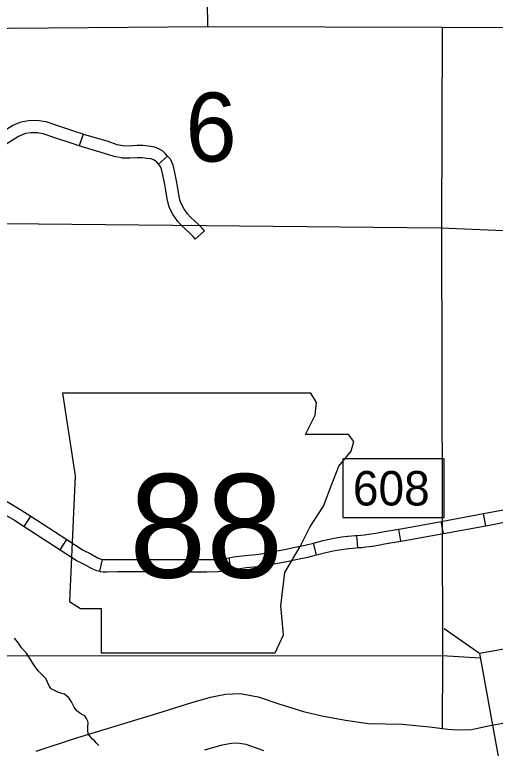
# Model space of a CAD drawing. Extents: x -492261 to -432772, y 1441225 to 1452922.
# Drawn here: x -464243.6 to -464075.2, y 1451491.7 to 1451748.4 of the extents above; entities that cross this region are included whole.
import ezdxf

# ---------------------------------------------------------------- set-up
doc = ezdxf.new("R2010")
doc.units = 0
doc.layers.add('Default', color=7, linetype='Continuous')

msp = doc.modelspace()

# ---------------------------------------------------------------- linework, layer by layer
at = {"layer": 'Default'}
for p, q in [((-464219.58, 1451706.56), (-464220.96, 1451702.5)), ((-464189.99, 1451698.9), (-464193.21, 1451696.08)), ((-464177.11, 1451672.72), (-464180.3, 1451669.87)), ((-464240.27, 1451569.34), (-464237.95, 1451572.94)), ((-464078.57, 1451569.61), (-464079.35, 1451573.83)), ((-464093.4, 1451566.88), (-464094.18, 1451571.09)), ((-464108.3, 1451564.17), (-464108.97, 1451568.4)), ((-464227.61, 1451561.15), (-464225.28, 1451564.74)), ((-464123.39, 1451561.92), (-464123.69, 1451566.2)), ((-464137.83, 1451559.4), (-464138.92, 1451563.54)), ((-464152.75, 1451556.28), (-464153.52, 1451560.5)), ((-464213.79, 1451553.64), (-464212.75, 1451557.79)), ((-464198.2, 1451553.52), (-464198.18, 1451557.8)), ((-464183.11, 1451553.47), (-464183.1, 1451557.75)), ((-464167.69, 1451554.19), (-464168.44, 1451558.41)), ((-464080.75, 1451524.86), (-464093.15, 1451533.46))]:
    msp.add_line(p, q, dxfattribs=at)
for points in [[(-464175.97, 1451744.2), (-464177.92, 1451891.72), (-464177.75, 1451893.15), (-464178.38, 1451942.83)], [(-463488.48, 1451740.87), (-463488.62, 1451740.87), (-463570.24, 1451741.01), (-463637.99, 1451741.6), (-463721.71, 1451742.25), (-463790.72, 1451742.44), (-463871.93, 1451743.32), (-463940.94, 1451743.22), (-464024.61, 1451743.76), (-464093.84, 1451743.89), (-464175.97, 1451744.2), (-464245.72, 1451743.53), (-464326.02, 1451741.84), (-464344.74, 1451741.73)], [(-464093.84, 1451743.89), (-464094.12, 1451673.88), (-464093.71, 1451523.44), (-464093.83, 1451498.46)], [(-464234.26, 1451711.17), (-464234.94, 1451711.3), (-464238.04, 1451711.39), (-464240.69, 1451710.97), (-464241.8, 1451710.66), (-464244.18, 1451709.66), (-464246.77, 1451708.05), (-464248.88, 1451706.69), (-464249.79, 1451705.93)], [(-464219.58, 1451706.56), (-464223.15, 1451707.77), (-464227.8, 1451709.33), (-464232.58, 1451710.86), (-464234.26, 1451711.17)], [(-464235.03, 1451706.96), (-464235.39, 1451707.02), (-464237.77, 1451707.09), (-464239.78, 1451706.78), (-464240.38, 1451706.61), (-464242.2, 1451705.84), (-464244.48, 1451704.43), (-464246.34, 1451703.22), (-464247.06, 1451702.63)], [(-464220.96, 1451702.5), (-464224.52, 1451703.71), (-464229.14, 1451705.25), (-464233.63, 1451706.7), (-464235.03, 1451706.96)], [(-464205.64, 1451702.53), (-464207.67, 1451702.9), (-464210.83, 1451703.98), (-464215.22, 1451705.26), (-464218.95, 1451706.34), (-464219.58, 1451706.56)], [(-464189.99, 1451698.9), (-464190.74, 1451699.76), (-464191.83, 1451700.75), (-464193.07, 1451701.43), (-464194.63, 1451702.08), (-464196.75, 1451702.39), (-464198.69, 1451702.62), (-464200.81, 1451702.6), (-464203.33, 1451702.45), (-464205.71, 1451702.53)], [(-464205.85, 1451698.25), (-464206.1, 1451698.26), (-464208.76, 1451698.75), (-464212.12, 1451699.89), (-464216.42, 1451701.14), (-464220.25, 1451702.26), (-464220.96, 1451702.5)], [(-464193.21, 1451696.08), (-464193.81, 1451696.76), (-464194.34, 1451697.24), (-464194.93, 1451697.57), (-464195.78, 1451697.92), (-464197.31, 1451698.14), (-464198.91, 1451698.33), (-464200.67, 1451698.31), (-464203.28, 1451698.16), (-464205.85, 1451698.25)], [(-464185.67, 1451683.62), (-464185.81, 1451684.18), (-464186.45, 1451687.62), (-464186.76, 1451689.69), (-464187.5, 1451693.24), (-464188.03, 1451695.72), (-464189.03, 1451697.81), (-464189.99, 1451698.9)], [(-464189.82, 1451682.57), (-464190, 1451683.26), (-464190.68, 1451686.91), (-464190.98, 1451688.94), (-464191.69, 1451692.36), (-464192.12, 1451694.33), (-464192.64, 1451695.43), (-464193.21, 1451696.08)], [(-464180.3, 1451669.87), (-464181.08, 1451670.74), (-464182.23, 1451671.92), (-464185.01, 1451674.53), (-464186.42, 1451676.05), (-464188.04, 1451678.34), (-464189.45, 1451681.08), (-464189.82, 1451682.57)], [(-464177.11, 1451672.72), (-464177.94, 1451673.66), (-464179.22, 1451674.98), (-464181.97, 1451677.56), (-464183.09, 1451678.76), (-464184.37, 1451680.56), (-464185.41, 1451682.6), (-464185.67, 1451683.62)], [(-463537.11, 1451643.12), (-463640.85, 1451647.85), (-463793.35, 1451659.21), (-463942.76, 1451667.26), (-464094.29, 1451673.71), (-464247.02, 1451675.18)], [(-464128.68, 1451572.43), (-464093.11, 1451572.43), (-464093.11, 1451592.97), (-464128.68, 1451592.97), (-464128.68, 1451572.43)], [(-464251.1, 1451580.71), (-464249.77, 1451580.02), (-464245.3, 1451577.47), (-464241.35, 1451575.14), (-464237.95, 1451572.94)], [(-464253.08, 1451576.91), (-464251.82, 1451576.26), (-464247.45, 1451573.76), (-464243.6, 1451571.49), (-464240.27, 1451569.34)], [(-464079.35, 1451573.83), (-464073.03, 1451574.99), (-464071.21, 1451575.46), (-464069.75, 1451575.81), (-464068.05, 1451576.28), (-464066.89, 1451576.58), (-464065.86, 1451576.9), (-464065.02, 1451577.2)], [(-464237.95, 1451572.94), (-464225.28, 1451564.74)], [(-464094.18, 1451571.09), (-464079.35, 1451573.83)], [(-464078.57, 1451569.61), (-464072.11, 1451570.8), (-464070.17, 1451571.3), (-464068.67, 1451571.66), (-464066.96, 1451572.14), (-464065.73, 1451572.45), (-464064.49, 1451572.84), (-464063.57, 1451573.17)], [(-464240.27, 1451569.34), (-464227.61, 1451561.15)], [(-464108.97, 1451568.4), (-464107.65, 1451568.61), (-464094.18, 1451571.09)], [(-464093.4, 1451566.88), (-464078.57, 1451569.61)], [(-464123.69, 1451566.2), (-464122.39, 1451566.29), (-464121.09, 1451566.41), (-464118.88, 1451566.71), (-464117.08, 1451567.01), (-464114.8, 1451567.49), (-464108.97, 1451568.4)], [(-464108.3, 1451564.17), (-464106.93, 1451564.38), (-464093.4, 1451566.88)], [(-464225.28, 1451564.74), (-464219.58, 1451561.06), (-464216.9, 1451559.7), (-464214.94, 1451558.63), (-464214.31, 1451558.29), (-464213.57, 1451558), (-464212.75, 1451557.79)], [(-464138.92, 1451563.54), (-464138.53, 1451563.64), (-464135.58, 1451564.43), (-464132.3, 1451565.12), (-464129.08, 1451565.68), (-464126.93, 1451565.95), (-464124.31, 1451566.15), (-464123.69, 1451566.2)], [(-464123.39, 1451561.92), (-464122.03, 1451562.02), (-464120.6, 1451562.15), (-464118.25, 1451562.48), (-464116.29, 1451562.8), (-464114.02, 1451563.28), (-464108.3, 1451564.17)], [(-464153.52, 1451560.5), (-464149.02, 1451561.32), (-464145.35, 1451562.05), (-464141.88, 1451562.76), (-464138.92, 1451563.54)], [(-464137.83, 1451559.4), (-464137.43, 1451559.5), (-464134.58, 1451560.26), (-464131.49, 1451560.91), (-464128.45, 1451561.44), (-464126.5, 1451561.68), (-464123.99, 1451561.88), (-464123.39, 1451561.92)], [(-464227.61, 1451561.15), (-464221.73, 1451557.34), (-464218.9, 1451555.91), (-464216.96, 1451554.85), (-464216.11, 1451554.4), (-464214.9, 1451553.91), (-464213.79, 1451553.64)], [(-464168.44, 1451558.41), (-464166.94, 1451558.67), (-464162.82, 1451559.19), (-464157.92, 1451559.69), (-464153.52, 1451560.5)], [(-464152.75, 1451556.28), (-464148.22, 1451557.11), (-464144.5, 1451557.85), (-464140.9, 1451558.59), (-464137.83, 1451559.4)], [(-464212.81, 1451557.81), (-464212.4, 1451557.78), (-464211.52, 1451557.79), (-464211.35, 1451557.79), (-464207.4, 1451557.83), (-464198.18, 1451557.8)], [(-464198.18, 1451557.8), (-464183.1, 1451557.75)], [(-464183.1, 1451557.75), (-464176.33, 1451557.73), (-464172.72, 1451557.83), (-464170.71, 1451558.01), (-464168.44, 1451558.41)], [(-464167.69, 1451554.19), (-464166.3, 1451554.43), (-464162.33, 1451554.93), (-464157.31, 1451555.45), (-464152.75, 1451556.28)], [(-464183.11, 1451553.47), (-464176.28, 1451553.44), (-464172.47, 1451553.55), (-464170.15, 1451553.76), (-464167.69, 1451554.19)], [(-464213.79, 1451553.64), (-464213.49, 1451553.56), (-464212.53, 1451553.49), (-464211.47, 1451553.5), (-464211.3, 1451553.5), (-464207.38, 1451553.55), (-464198.2, 1451553.52)], [(-464198.2, 1451553.52), (-464183.11, 1451553.47)], [(-464232.06, 1451514.85), (-464232.64, 1451516.1), (-464233.85, 1451517.29), (-464235.35, 1451518.87), (-464236.56, 1451520.58), (-464239.46, 1451525.01), (-464241.13, 1451526.82), (-464242, 1451528.12), (-464242.93, 1451529.43), (-464243.62, 1451530.28)], [(-464080.57, 1451523.3), (-464093.83, 1451524.01), (-464246.22, 1451523.94)], [(-464214.14, 1451492.68), (-464215.01, 1451493.59), (-464215.47, 1451494.16), (-464216.39, 1451495), (-464217.78, 1451496.76), (-464217.96, 1451498.02), (-464217.92, 1451499.22), (-464217.82, 1451500.48), (-464217.88, 1451501.22), (-464218.35, 1451502.19), (-464219.04, 1451503.04), (-464219.73, 1451503.43), (-464220.76, 1451504.05), (-464221.8, 1451504.78), (-464222.78, 1451506.14), (-464223.71, 1451508.02), (-464224.58, 1451509.38), (-464226.08, 1451510.63), (-464228.2, 1451511.23), (-464230.78, 1451512.52), (-464231.41, 1451513.31), (-464232.06, 1451514.85)], [(-464236.03, 1451490.72), (-464222.97, 1451495.04), (-464193.4, 1451503.97), (-464181.85, 1451507.6), (-464174.97, 1451509.55), (-464169.78, 1451510.6), (-464164.6, 1451510.84), (-464158.33, 1451509.77), (-464151.06, 1451507.3), (-464142.45, 1451504.62), (-464136.02, 1451503.12), (-464127.71, 1451501.53), (-464119.6, 1451500.38), (-464107.91, 1451500.21), (-464098.32, 1451499.24), (-464091.82, 1451498.35), (-464088.62, 1451498.21), (-464083.56, 1451498.25), (-464077.08, 1451499.74), (-464061.04, 1451502.65)], [(-464176.95, 1451491.17), (-464170.92, 1451492.87), (-464167.66, 1451493.54), (-464165.65, 1451493.63), (-464162.57, 1451493.1), (-464156.37, 1451490.99)]]:
    msp.add_lwpolyline(points, dxfattribs=at)
for points in [[(-464226.76, 1451616.03), (-464222.41, 1451587.03), (-464224.35, 1451543.04), (-464220.48, 1451540.63), (-464213.23, 1451540.63), (-464213.23, 1451525.16), (-464152.33, 1451525.16), (-464149.43, 1451531.44), (-464150.39, 1451541.59), (-464148.94, 1451553.19), (-464143.62, 1451562.38), (-464140.24, 1451569.14), (-464135.41, 1451576.4), (-464132.51, 1451584.13), (-464130.09, 1451590.41), (-464125.74, 1451595.73), (-464124.77, 1451599.11), (-464126.71, 1451601.53), (-464141.69, 1451601.53), (-464138.31, 1451608.3), (-464137.82, 1451612.65), (-464139.83, 1451615.99)], [(-464128.68, 1451572.43), (-464093.11, 1451572.43), (-464093.11, 1451592.97), (-464128.68, 1451592.97)], [(-464080.75, 1451524.86), (-464068.65, 1451458.07), (-464046.38, 1451462.1), (-464058.49, 1451528.9)]]:
    msp.add_lwpolyline(points, close=True, dxfattribs=at)

# ---------------------------------------------------------------- texts
for s, height, p in [('6', 24.14, (-464183.75, 1451697.01)), ('88', 36.206, (-464203.41, 1451551.45)), ('608', 12.057, (-464125.11, 1451576.67))]:
    msp.add_text(s, height=height, dxfattribs=at).set_placement(p)

doc.saveas('drawing.dxf')
